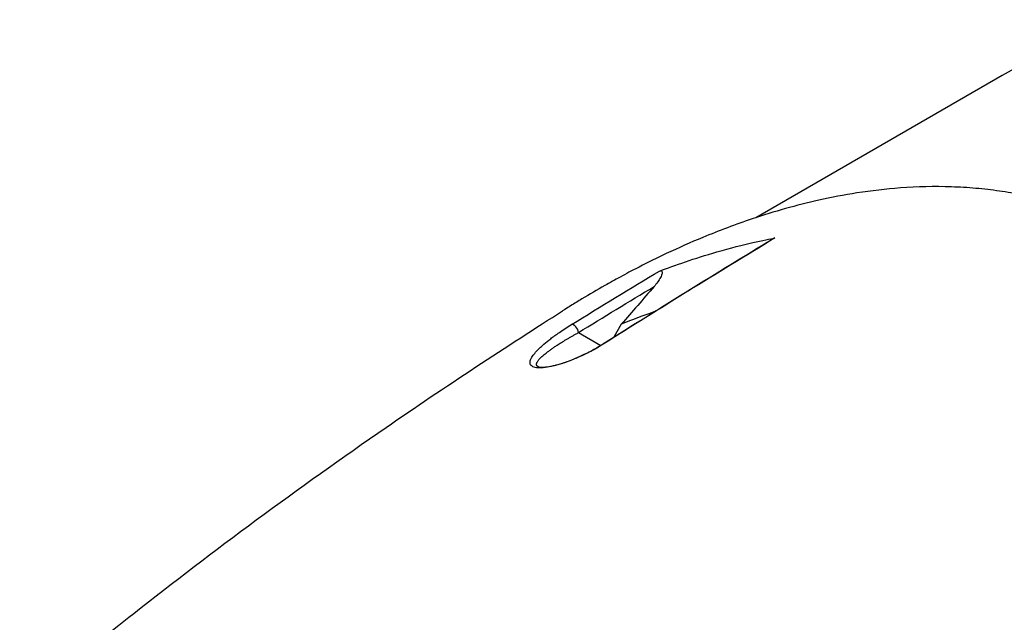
# Model space of a CAD drawing. Header units: millimetres. Extents: x 0 to 4378, y 0 to 2376.
# Tile 328 of 340: x 2548 to 2626, y 1546 to 1594. Entities that reach past the tile are written whole.
import ezdxf

# ---------------------------------------------------------------- set-up
doc = ezdxf.new("R2010")
doc.units = ezdxf.units.MM
doc.header["$LTSCALE"] = 0.2
doc.layers.add('01_Object Line', color=4, linetype='Continuous')

# ---------------------------------------------------------------- blocks, each defined once
blk = doc.blocks.new('A$C990c551b_1')
for p, q in [((-82.674, 555.458), (-102.345, 544.101)), ((-113.08, 535.587), (-113.672, 534.562)), ((-116.499, 534.925), (-114.722, 533.899)), ((-114.694, 533.883), (-114.694, 533.883))]:
    blk.add_line(p, q)
for centre, major_axis, ratio, start_param, end_param in [((-53.174, 504.362), (-29.5, 51.095), 0.57735, 5.506262, 6.283185), ((-119.711, 471.204), (38.522, 64.028), 0.593124, 0.620941, 0.669647), ((-116.843, 535.124), (-0.263, 0.426), 0.529149, 3.936186, 6.095298), ((-114.231, 533.616), (-0.268, 0.422), 0.577218, 5.931078, 6.283186)]:
    blk.add_ellipse(centre, major_axis=major_axis, ratio=ratio, start_param=start_param, end_param=end_param)
for points, knots in [([(-101.429, 417.445), (-101.413, 417.455), (-101.21, 417.585), (-101.11, 417.649), (-101.031, 417.7), (-100.792, 417.854), (-100.633, 417.957), (-100.157, 418.269), (-99.84, 418.479), (-98.894, 419.115), (-98.267, 419.549), (-96.398, 420.877), (-95.168, 421.797), (-93.665, 422.976), (-93.368, 423.213), (-92.693, 423.755), (-92.312, 424.066), (-91.24, 424.952), (-90.542, 425.544), (-89.712, 426.267), (-89.575, 426.388), (-89.315, 426.616), (-89.192, 426.725), (-87.764, 427.993), (-86.482, 429.188), (-84.505, 431.116), (-83.795, 431.826), (-82.289, 433.37), (-81.496, 434.207), (-78.628, 437.319), (-76.616, 439.669), (-74.041, 442.893), (-73.411, 443.702), (-72.695, 444.641), (-72.603, 444.762), (-72.444, 444.973), (-72.371, 445.07), (-72.225, 445.263), (-72.15, 445.363), (-71.977, 445.595), (-71.882, 445.723), (-71.714, 445.952), (-71.645, 446.048), (-71.472, 446.285), (-71.369, 446.428), (-71.183, 446.689), (-71.098, 446.807), (-70.579, 447.543), (-70.154, 448.167), (-69.201, 449.616), (-68.68, 450.446), (-67.666, 452.139), (-67.173, 453.002), (-66.397, 454.432), (-66.101, 454.996), (-65.747, 455.693), (-65.682, 455.822), (-65.498, 456.188), (-65.381, 456.426), (-64.983, 457.244), (-64.708, 457.831), (-64.298, 458.737), (-64.156, 459.058), (-63.969, 459.49), (-63.92, 459.602), (-63.847, 459.774), (-63.823, 459.83), (-63.744, 460.016), (-63.688, 460.147), (-63.55, 460.476), (-63.465, 460.681), (-63.276, 461.136), (-63.175, 461.379), (-62.979, 461.86), (-62.883, 462.097), (-62.755, 462.416), (-62.724, 462.494), (-62.613, 462.771), (-62.531, 462.977), (-62.327, 463.494), (-62.213, 463.788), (-62.014, 464.303), (-61.93, 464.523), (-61.764, 464.959), (-61.68, 465.181), (-61.466, 465.752), (-61.34, 466.096), (-61.119, 466.701), (-61.028, 466.953), (-60.869, 467.397), (-60.802, 467.586), (-60.7, 467.874), (-60.666, 467.972), (-60.535, 468.346), (-60.439, 468.623), (-59.916, 470.151), (-59.506, 471.408), (-58.697, 474.031), (-58.299, 475.402), (-57.78, 477.313), (-57.638, 477.851), (-57.433, 478.651), (-57.367, 478.911), (-57.149, 479.788), (-56.998, 480.411), (-56.706, 481.671), (-56.562, 482.314), (-56.125, 484.354), (-55.852, 485.755), (-55.408, 488.311), (-55.226, 489.465), (-54.876, 491.97), (-54.715, 493.324), (-54.477, 495.763), (-54.39, 496.85), (-54.065, 502.116), (-54.103, 506.266), (-54.576, 511.172), (-54.677, 512.039), (-54.908, 513.733), (-55.038, 514.563), (-55.752, 518.574), (-56.569, 521.66), (-58.156, 525.896), (-58.704, 527.175), (-59.893, 529.603), (-60.528, 530.754), (-62.558, 534.009), (-64.093, 535.974), (-66.676, 538.578), (-67.567, 539.377), (-70.33, 541.569), (-72.312, 542.787), (-76.536, 544.729), (-78.752, 545.443), (-81.662, 546.034), (-82.271, 546.139), (-83.509, 546.318), (-84.138, 546.39), (-85.419, 546.503), (-86.071, 546.542), (-88.071, 546.607), (-89.429, 546.577), (-91.948, 546.392), (-93.107, 546.258), (-95.282, 545.919), (-96.298, 545.725), (-99.091, 545.1), (-100.865, 544.599), (-103.949, 543.563), (-105.265, 543.068), (-107.551, 542.119), (-108.525, 541.686), (-110.219, 540.885), (-110.943, 540.528), (-111.932, 540.02), (-112.201, 539.879), (-112.704, 539.612), (-112.939, 539.486), (-113.582, 539.136), (-113.991, 538.909), (-115.008, 538.332), (-115.616, 537.977), (-116.524, 537.43), (-116.826, 537.245), (-117.277, 536.966), (-117.428, 536.872), (-117.62, 536.751), (-117.701, 536.7), (-117.783, 536.648)], [-6.229962, -6.229962, -6.229962, -6.229962, -6.227864, -6.227864, -6.219552, -6.219552, -6.202929, -6.202929, -6.16968, -6.16968, -6.103208, -6.103208, -5.970065, -5.970065, -5.937453, -5.937453, -5.895346, -5.895346, -5.816119, -5.816119, -5.800362, -5.800362, -5.786281, -5.786281, -5.635887, -5.635887, -5.550128, -5.550128, -5.451964, -5.451964, -5.19041, -5.19041, -5.103809, -5.103809, -5.091041, -5.091041, -5.081268, -5.081268, -5.070806, -5.070806, -5.057101, -5.057101, -5.047416, -5.047416, -5.032993, -5.032993, -5.021064, -5.021064, -4.959513, -4.959513, -4.879662, -4.879662, -4.798866, -4.798866, -4.746913, -4.746913, -4.735039, -4.735039, -4.713278, -4.713278, -4.660559, -4.660559, -4.631405, -4.631405, -4.620962, -4.620962, -4.61581, -4.61581, -4.603824, -4.603824, -4.585775, -4.585775, -4.565126, -4.565126, -4.545061, -4.545061, -4.538129, -4.538129, -4.518662, -4.518662, -4.489931, -4.489931, -4.468034, -4.468034, -4.446173, -4.446173, -4.412022, -4.412022, -4.38742, -4.38742, -4.368644, -4.368644, -4.359076, -4.359076, -4.331844, -4.331844, -4.208918, -4.208918, -4.076245, -4.076245, -4.023995, -4.023995, -3.998904, -3.998904, -3.939656, -3.939656, -3.878964, -3.878964, -3.746371, -3.746371, -3.637173, -3.637173, -3.509455, -3.509455, -3.406658, -3.406658, -3.009825, -3.009825, -2.924337, -2.924337, -2.84138, -2.84138, -2.519502, -2.519502, -2.374871, -2.374871, -2.235834, -2.235834, -1.965462, -1.965462, -1.83333, -1.83333, -1.574796, -1.574796, -1.31765, -1.31765, -1.250405, -1.250405, -1.181884, -1.181884, -1.111813, -1.111813, -0.967968, -0.967968, -0.846322, -0.846322, -0.739809, -0.739809, -0.553416, -0.553416, -0.413606, -0.413606, -0.308754, -0.308754, -0.230175, -0.230175, -0.200698, -0.200698, -0.174921, -0.174921, -0.129811, -0.129811, -0.061984, -0.061984, -0.028133, -0.028133, -0.011208, -0.011208, -0.006486, -0.006486, -0.006486, -0.006486]), ([(-110.02, 539.842), (-108.841, 540.29), (-107.239, 540.85), (-103.236, 542.002), (-101.588, 542.333), (-100.809, 542.482)], [0.000001, 0.000001, 0.000001, 0.000001, 0.4106193, 0.4106193, 0.9148229, 0.9148229, 0.9148229, 0.9148229]), ([(-101.009, 542.395), (-101.003, 542.399), (-100.997, 542.403), (-100.959, 542.425), (-100.925, 542.442), (-100.864, 542.468), (-100.836, 542.477), (-100.809, 542.482)], [0.09292436, 0.09292436, 0.09292436, 0.09292436, 0.09635908, 0.09635908, 0.11517188, 0.11517188, 0.13071906, 0.13071906, 0.13071906, 0.13071906]), ([(-100.929, 417.156), (-100.883, 417.186), (-100.476, 417.443), (-99.589, 418.025), (-99.255, 418.247), (-98.259, 418.919), (-97.599, 419.378), (-95.63, 420.784), (-94.334, 421.762), (-92.704, 423.054), (-92.346, 423.342), (-91.573, 423.972), (-91.163, 424.313), (-89.663, 425.575), (-88.591, 426.514), (-86.938, 428.02), (-86.34, 428.577), (-84.167, 430.645), (-82.622, 432.2), (-78.169, 436.929), (-72.884, 442.99), (-68.274, 449.971), (-67.31, 451.567), (-65.964, 454.011), (-65.535, 454.827), (-64.959, 455.977), (-64.799, 456.304), (-64.332, 457.275), (-64.033, 457.922), (-63.652, 458.781), (-63.563, 458.983), (-63.413, 459.331), (-63.352, 459.472), (-63.234, 459.75), (-63.177, 459.886), (-63.063, 460.158), (-63.003, 460.299), (-62.718, 460.985), (-62.494, 461.532), (-62.038, 462.668), (-61.806, 463.257), (-61.155, 464.947), (-60.745, 466.05), (-59.959, 468.261), (-59.582, 469.367), (-58.839, 471.648), (-58.476, 472.821), (-57.769, 475.226), (-57.425, 476.464), (-56.933, 478.356), (-56.769, 479.008), (-56.343, 480.765), (-56.097, 481.852), (-55.603, 484.184), (-55.363, 485.422), (-54.932, 487.872), (-54.74, 489.084), (-54.407, 491.462), (-54.264, 492.631), (-53.91, 496.045), (-53.757, 498.294), (-53.574, 504.675), (-53.763, 508.786), (-54.423, 513.537), (-54.545, 514.312), (-55.195, 517.967), (-55.912, 520.769), (-58.274, 527.466), (-60.194, 531.167), (-63.278, 535.181), (-63.926, 535.949), (-65.63, 537.785), (-66.719, 538.802), (-69.037, 540.66), (-70.259, 541.497), (-71.54, 542.236)], [0.000001, 0.000001, 0.000001, 0.000001, 0.0174896, 0.0174896, 0.0280641, 0.0280641, 0.0492044, 0.0492044, 0.0915833, 0.0915833, 0.103829, 0.103829, 0.1177045, 0.1177045, 0.1548929, 0.1548929, 0.1762617, 0.1762617, 0.2332292, 0.2332292, 0.3447473, 0.3447473, 0.3768428, 0.3768428, 0.3928613, 0.3928613, 0.3992061, 0.3992061, 0.4115742, 0.4115742, 0.4153435, 0.4153435, 0.4181398, 0.4181398, 0.4207138, 0.4207138, 0.4231441, 0.4231441, 0.4328041, 0.4328041, 0.443145, 0.443145, 0.4624048, 0.4624048, 0.4815797, 0.4815797, 0.5018181, 0.5018181, 0.5229618, 0.5229618, 0.5340035, 0.5340035, 0.5527188, 0.5527188, 0.5738832, 0.5738832, 0.5945831, 0.5945831, 0.6145009, 0.6145009, 0.6528362, 0.6528362, 0.7241388, 0.7241388, 0.7381113, 0.7381113, 0.7906485, 0.7906485, 0.8696683, 0.8696683, 0.8893857, 0.8893857, 0.91901, 0.91901, 0.9486615, 0.9486615, 0.9486615, 0.9486615]), ([(-110.02, 539.842), (-110, 539.85), (-109.979, 539.856), (-109.939, 539.863), (-109.921, 539.864), (-109.884, 539.859), (-109.868, 539.852), (-109.838, 539.827), (-109.828, 539.807), (-109.815, 539.75), (-109.816, 539.704), (-109.847, 539.56), (-109.891, 539.449), (-110.075, 539.096), (-110.258, 538.835), (-110.462, 538.6)], [0, 0, 0, 0, 0.0072477, 0.0072477, 0.0143489, 0.0143489, 0.0228418, 0.0228418, 0.0339291, 0.0339291, 0.0510712, 0.0510712, 0.0783349, 0.0783349, 0.128202, 0.128202, 0.128202, 0.128202]), ([(-110.462, 538.6), (-110.899, 538.098), (-111.335, 537.596), (-112.208, 536.591), (-112.644, 536.089), (-113.08, 535.587)], [-0.4115069, -0.4115069, -0.4115069, -0.4115069, -0.2057535, -0.2057535, 0, 0, 0, 0]), ([(-161.124, 505.055), (-161.12, 505.059), (-161.114, 505.064), (-161.1, 505.075), (-161.092, 505.082), (-161.06, 505.109), (-161.036, 505.129), (-160.941, 505.21), (-160.869, 505.27), (-160.58, 505.513), (-160.363, 505.695), (-159.493, 506.424), (-158.834, 506.972), (-156.173, 509.167), (-154.121, 510.823), (-145.709, 517.46), (-138.935, 522.464), (-127.31, 530.486), (-121.986, 533.989), (-117.783, 536.648)], [0, 0, 0, 0, 0.00303, 0.00303, 0.007429, 0.007429, 0.020625, 0.020625, 0.060214, 0.060214, 0.178982, 0.178982, 0.535293, 0.535293, 1.604416, 1.604416, 4.815181, 4.815181, 6.883995, 6.883995, 6.883995, 6.883995]), ([(-114.399, 534.066), (-115.077, 533.636), (-115.782, 533.264), (-116.509, 532.945), (-116.631, 532.891), (-116.769, 532.833), (-116.924, 532.771), (-117.05, 532.72), (-117.164, 532.675), (-117.265, 532.638), (-117.445, 532.571), (-117.62, 532.51), (-117.789, 532.456), (-117.915, 532.416), (-118.038, 532.379), (-118.156, 532.346), (-118.361, 532.288), (-118.555, 532.242), (-118.736, 532.205), (-118.925, 532.167), (-119.101, 532.14), (-119.265, 532.123), (-119.385, 532.111), (-119.496, 532.104), (-119.598, 532.104), (-119.78, 532.102), (-119.932, 532.121), (-120.052, 532.159), (-120.119, 532.18), (-120.172, 532.204), (-120.211, 532.23), (-120.258, 532.261), (-120.296, 532.301), (-120.325, 532.349), (-120.355, 532.399), (-120.37, 532.459), (-120.371, 532.528), (-120.372, 532.546), (-120.37, 532.568), (-120.366, 532.593), (-120.362, 532.617), (-120.356, 532.645), (-120.348, 532.677), (-120.338, 532.72), (-120.326, 532.758), (-120.312, 532.791), (-120.307, 532.803), (-120.3, 532.818), (-120.291, 532.838), (-120.252, 532.922), (-120.196, 533.012), (-120.122, 533.109), (-120.05, 533.203), (-119.959, 533.311), (-119.847, 533.431), (-119.737, 533.55), (-119.631, 533.657), (-119.528, 533.754), (-119.47, 533.808), (-119.43, 533.845), (-119.406, 533.866), (-119.366, 533.902), (-119.32, 533.944), (-119.266, 533.989), (-119.085, 534.145), (-118.904, 534.293), (-118.721, 534.433), (-118.518, 534.59), (-118.287, 534.758), (-118.026, 534.938), (-117.732, 535.141), (-117.41, 535.351), (-117.059, 535.568)], [0, 0, 0, 0, 0.125, 0.125, 0.125, 0.142857, 0.142857, 0.142857, 0.160714, 0.160714, 0.160714, 0.1875, 0.1875, 0.1875, 0.210358, 0.210358, 0.210358, 0.25, 0.25, 0.25, 0.28125, 0.28125, 0.28125, 0.3125, 0.3125, 0.3125, 0.375, 0.375, 0.375, 0.410714, 0.410714, 0.410714, 0.446429, 0.446429, 0.446429, 0.5, 0.5, 0.5, 0.518047, 0.518047, 0.518047, 0.535714, 0.535714, 0.535714, 0.559524, 0.559524, 0.559524, 0.571429, 0.571429, 0.571429, 0.642857, 0.642857, 0.642857, 0.696429, 0.696429, 0.696429, 0.75, 0.75, 0.75, 0.775, 0.775, 0.775, 0.8, 0.8, 0.8, 0.85, 0.85, 0.85, 0.925, 0.925, 0.925, 1, 1, 1, 1]), ([(-119.731, 532.199), (-119.718, 532.193), (-119.647, 532.166), (-119.384, 532.152), (-119.203, 532.16), (-118.791, 532.217), (-118.558, 532.262), (-118.081, 532.385), (-117.838, 532.459), (-117.346, 532.627), (-117.092, 532.723), (-116.528, 532.954), (-116.218, 533.095), (-115.557, 533.42), (-115.211, 533.609), (-114.758, 533.877), (-114.626, 533.958), (-114.499, 534.038)], [0, 0, 0, 0, 0.1105568, 0.1105568, 0.2081313, 0.2081313, 0.2963599, 0.2963599, 0.3743333, 0.3743333, 0.4545398, 0.4545398, 0.5577312, 0.5577312, 0.6877722, 0.6877722, 0.743719, 0.743719, 0.743719, 0.743719])]:
    blk.add_open_spline(points, degree=3, knots=knots)
for points in [[(-114.499, 534.038), (-110.002, 536.889), (-105.505, 539.678), (-101.009, 542.395)], [(-100.809, 542.482), (-105.548, 539.618), (-110.096, 536.793), (-114.399, 534.066)], [(-117.059, 535.568), (-114.714, 537.014), (-112.368, 538.439), (-110.02, 539.842)], [(-116.499, 534.925), (-114.487, 536.166), (-112.475, 537.391), (-110.462, 538.6)], [(-119.593, 532.843), (-119.592, 532.844), (-119.591, 532.845), (-119.59, 532.845)]]:
    blk.add_open_spline(points, degree=3)
blk.add_rational_spline([(-119.731, 532.199), (-119.823, 532.245), (-119.858, 532.313), (-119.846, 532.642), (-119.474, 533.007), (-118.33, 533.859), (-117.551, 534.352), (-116.499, 534.925)], [1.00000021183, 1.00000023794, 1.00000026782, 1.00000040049, 1.00000052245, 1.00000079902, 1.00000095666, 1.00000112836], degree=3, knots=[0.4203497, 0.4203497, 0.4203497, 0.4203497, 0.5, 0.5, 0.75, 0.75, 1, 1, 1, 1])

msp = doc.modelspace()

# ---------------------------------------------------------------- block references
at = {"layer": '01_Object Line'}
msp.add_blockref('A$C990c551b_1', (2708.753, 1034.021), dxfattribs=at)

doc.saveas('drawing.dxf')
